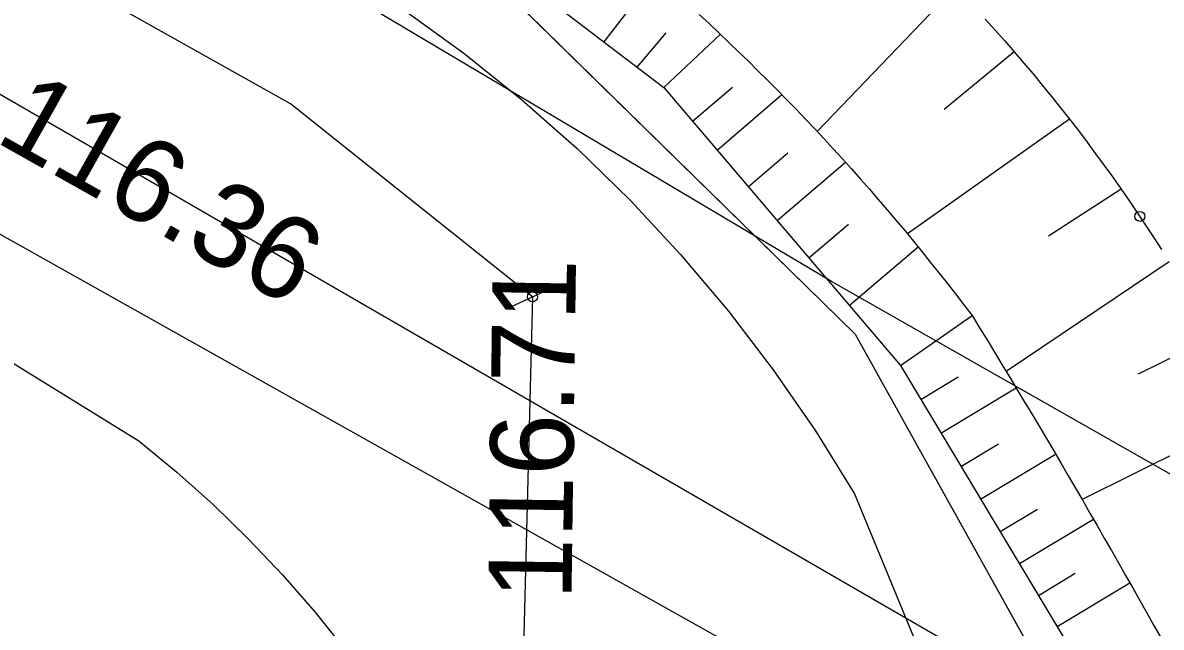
# Model space of a CAD drawing. Extents: x 6434771 to 6436222, y 5663454 to 5664782.
# Drawn here: x 6435388.27 to 6435398.53, y 5663731.68 to 5663737.12 of the extents above; entities that cross this region are included whole.
import ezdxf

# ---------------------------------------------------------------- set-up
doc = ezdxf.new("R2010")
doc.units = 0
for name, color, linetype in [('Warstwa 10', 7, 'Continuous'), ('Warstwa 12', 7, 'Continuous'), ('Warstwa 13', 7, 'Continuous'), ('Warstwa 14', 7, 'Continuous'), ('Warstwa 2', 7, 'Continuous'), ('Warstwa 20', 7, 'Continuous'), ('Warstwa 21', 7, 'Continuous'), ('Warstwa 5', 7, 'Continuous'), ('Warstwa 7', 7, 'Continuous'), ('Warstwa 9', 7, 'Continuous')]:
    doc.layers.add(name, color=color, linetype=linetype)

msp = doc.modelspace()

# ---------------------------------------------------------------- linework, layer by layer
at = {"layer": 'Warstwa 10'}
for p, q in [((6435391.054, 5663738.815), (6435394.047, 5663736.538)), ((6435393.511, 5663736.947), (6435393.971, 5663737.547)), ((6435396.673, 5663737.438), (6435395.429, 5663736.141)), ((6435394.365, 5663737.195), (6435394.454, 5663737.112)), ((6435394.365, 5663737.195), (6435394.454, 5663737.112)), ((6435396.942, 5663737.152), (6435397.03, 5663737.054)), ((6435394.454, 5663737.112), (6435394.544, 5663737.027)), ((6435394.454, 5663737.112), (6435394.544, 5663737.027)), ((6435397.03, 5663737.054), (6435397.117, 5663736.957)), ((6435393.807, 5663736.721), (6435394.069, 5663737.029)), ((6435394.556, 5663737.016), (6435394.047, 5663736.538)), ((6435394.544, 5663737.027), (6435394.632, 5663736.943)), ((6435394.544, 5663737.027), (6435394.632, 5663736.943)), ((6435394.632, 5663736.943), (6435394.72, 5663736.859)), ((6435394.632, 5663736.943), (6435394.72, 5663736.859)), ((6435397.117, 5663736.957), (6435397.202, 5663736.858)), ((6435394.72, 5663736.859), (6435394.808, 5663736.774)), ((6435394.72, 5663736.859), (6435394.808, 5663736.774)), ((6435397.202, 5663736.858), (6435396.571, 5663736.338)), ((6435397.202, 5663736.858), (6435397.287, 5663736.759)), ((6435394.808, 5663736.774), (6435394.895, 5663736.688)), ((6435394.808, 5663736.774), (6435394.895, 5663736.688)), ((6435397.287, 5663736.759), (6435397.372, 5663736.659)), ((6435394.895, 5663736.688), (6435394.981, 5663736.602)), ((6435394.895, 5663736.688), (6435394.981, 5663736.602)), ((6435397.372, 5663736.659), (6435397.455, 5663736.559)), ((6435394.031, 5663736.551), (6435394.032, 5663736.553)), ((6435394.047, 5663736.538), (6435396.177, 5663734.033)), ((6435394.055, 5663736.529), (6435394.056, 5663736.53)), ((6435394.306, 5663736.235), (6435394.666, 5663736.54)), ((6435394.981, 5663736.602), (6435395.067, 5663736.516)), ((6435394.981, 5663736.602), (6435395.067, 5663736.516)), ((6435397.455, 5663736.559), (6435397.538, 5663736.457)), ((6435394.527, 5663735.974), (6435395.111, 5663736.473)), ((6435395.067, 5663736.516), (6435395.153, 5663736.428)), ((6435395.067, 5663736.516), (6435395.153, 5663736.428)), ((6435395.153, 5663736.428), (6435395.238, 5663736.341)), ((6435395.153, 5663736.428), (6435395.238, 5663736.341)), ((6435397.538, 5663736.457), (6435397.619, 5663736.355)), ((6435395.238, 5663736.341), (6435395.323, 5663736.253)), ((6435395.238, 5663736.341), (6435395.323, 5663736.253)), ((6435397.619, 5663736.355), (6435397.7, 5663736.253)), ((6435395.323, 5663736.253), (6435395.407, 5663736.164)), ((6435395.323, 5663736.253), (6435395.407, 5663736.164)), ((6435397.7, 5663736.252), (6435396.24, 5663735.221)), ((6435397.7, 5663736.253), (6435397.78, 5663736.149)), ((6435395.407, 5663736.164), (6435395.49, 5663736.075)), ((6435395.407, 5663736.164), (6435395.49, 5663736.075)), ((6435397.78, 5663736.149), (6435397.859, 5663736.045)), ((6435395.49, 5663736.075), (6435395.573, 5663735.985)), ((6435395.49, 5663736.075), (6435395.573, 5663735.985)), ((6435397.859, 5663736.045), (6435397.936, 5663735.94)), ((6435394.807, 5663735.644), (6435395.165, 5663735.948)), ((6435395.573, 5663735.985), (6435395.655, 5663735.895)), ((6435395.573, 5663735.985), (6435395.655, 5663735.895)), ((6435397.936, 5663735.94), (6435398.014, 5663735.835)), ((6435395.067, 5663735.339), (6435395.682, 5663735.866)), ((6435395.655, 5663735.895), (6435395.737, 5663735.804)), ((6435395.655, 5663735.895), (6435395.737, 5663735.804)), ((6435398.014, 5663735.835), (6435398.09, 5663735.729)), ((6435395.737, 5663735.804), (6435395.817, 5663735.713)), ((6435395.737, 5663735.804), (6435395.817, 5663735.713)), ((6435395.817, 5663735.713), (6435395.898, 5663735.621)), ((6435395.817, 5663735.713), (6435395.898, 5663735.621)), ((6435398.09, 5663735.729), (6435398.166, 5663735.623)), ((6435395.898, 5663735.621), (6435395.978, 5663735.529)), ((6435395.898, 5663735.621), (6435395.978, 5663735.529)), ((6435398.166, 5663735.622), (6435397.512, 5663735.198)), ((6435398.166, 5663735.623), (6435398.24, 5663735.515)), ((6435395.978, 5663735.529), (6435396.058, 5663735.436)), ((6435395.978, 5663735.529), (6435396.058, 5663735.436)), ((6435398.24, 5663735.515), (6435398.314, 5663735.407)), ((6435396.058, 5663735.436), (6435396.137, 5663735.343)), ((6435396.058, 5663735.436), (6435396.137, 5663735.343)), ((6435398.314, 5663735.407), (6435398.386, 5663735.298)), ((6435395.352, 5663735.003), (6435395.711, 5663735.307)), ((6435396.137, 5663735.343), (6435396.216, 5663735.25)), ((6435396.137, 5663735.343), (6435396.216, 5663735.25)), ((6435398.386, 5663735.298), (6435398.457, 5663735.189)), ((6435396.216, 5663735.25), (6435396.294, 5663735.155)), ((6435396.216, 5663735.25), (6435396.294, 5663735.155)), ((6435395.716, 5663734.576), (6435396.336, 5663735.104)), ((6435396.294, 5663735.155), (6435396.371, 5663735.061)), ((6435396.294, 5663735.155), (6435396.371, 5663735.061)), ((6435398.457, 5663735.189), (6435398.528, 5663735.079)), ((6435396.371, 5663735.061), (6435396.447, 5663734.966)), ((6435396.371, 5663735.061), (6435396.447, 5663734.966)), ((6435396.447, 5663734.966), (6435396.523, 5663734.87)), ((6435396.447, 5663734.966), (6435396.523, 5663734.87)), ((6435398.598, 5663734.968), (6435397.131, 5663733.98)), ((6435396.523, 5663734.87), (6435396.599, 5663734.775)), ((6435396.523, 5663734.87), (6435396.599, 5663734.775)), ((6435396.599, 5663734.775), (6435396.674, 5663734.679)), ((6435396.599, 5663734.775), (6435396.674, 5663734.679)), ((6435396.674, 5663734.679), (6435396.749, 5663734.582)), ((6435396.674, 5663734.679), (6435396.749, 5663734.582)), ((6435396.749, 5663734.582), (6435396.823, 5663734.485)), ((6435396.749, 5663734.582), (6435396.823, 5663734.485)), ((6435396.177, 5663734.033), (6435396.823, 5663734.485)), ((6435396.823, 5663734.485), (6435396.89, 5663734.374)), ((6435396.823, 5663734.485), (6435396.89, 5663734.374)), ((6435396.89, 5663734.374), (6435396.958, 5663734.264)), ((6435396.89, 5663734.374), (6435396.958, 5663734.264)), ((6435398.997, 5663734.293), (6435398.319, 5663733.956)), ((6435396.958, 5663734.264), (6435397.026, 5663734.153)), ((6435396.958, 5663734.264), (6435397.026, 5663734.153)), ((6435397.026, 5663734.153), (6435397.092, 5663734.043)), ((6435397.026, 5663734.153), (6435397.092, 5663734.043)), ((6435396.177, 5663734.033), (6435397.922, 5663731.131)), ((6435397.092, 5663734.043), (6435397.16, 5663733.932)), ((6435397.092, 5663734.043), (6435397.16, 5663733.932)), ((6435396.36, 5663733.727), (6435396.699, 5663733.931)), ((6435397.16, 5663733.932), (6435397.227, 5663733.821)), ((6435397.16, 5663733.932), (6435397.227, 5663733.821)), ((6435396.543, 5663733.425), (6435397.22, 5663733.832)), ((6435397.227, 5663733.821), (6435397.293, 5663733.71)), ((6435397.227, 5663733.821), (6435397.293, 5663733.71)), ((6435397.293, 5663733.71), (6435397.36, 5663733.598)), ((6435397.293, 5663733.71), (6435397.36, 5663733.598)), ((6435397.36, 5663733.598), (6435397.426, 5663733.487)), ((6435397.36, 5663733.598), (6435397.426, 5663733.487)), ((6435399.359, 5663733.598), (6435397.814, 5663732.828)), ((6435397.426, 5663733.487), (6435397.492, 5663733.377)), ((6435397.426, 5663733.487), (6435397.492, 5663733.377)), ((6435397.492, 5663733.377), (6435397.558, 5663733.265)), ((6435397.492, 5663733.377), (6435397.558, 5663733.265)), ((6435396.722, 5663733.126), (6435397.061, 5663733.33)), ((6435397.558, 5663733.265), (6435397.624, 5663733.153)), ((6435397.558, 5663733.265), (6435397.624, 5663733.153)), ((6435396.9, 5663732.831), (6435397.575, 5663733.237)), ((6435397.624, 5663733.153), (6435397.689, 5663733.041)), ((6435397.624, 5663733.153), (6435397.689, 5663733.041)), ((6435397.689, 5663733.041), (6435397.754, 5663732.929)), ((6435397.689, 5663733.041), (6435397.754, 5663732.929)), ((6435397.754, 5663732.929), (6435397.82, 5663732.818)), ((6435397.754, 5663732.929), (6435397.82, 5663732.818)), ((6435397.075, 5663732.539), (6435397.411, 5663732.741)), ((6435397.82, 5663732.818), (6435397.884, 5663732.706)), ((6435397.82, 5663732.818), (6435397.884, 5663732.706)), ((6435397.249, 5663732.251), (6435397.916, 5663732.652)), ((6435397.884, 5663732.706), (6435397.949, 5663732.594)), ((6435397.884, 5663732.706), (6435397.949, 5663732.594)), ((6435397.949, 5663732.594), (6435398.014, 5663732.481)), ((6435397.949, 5663732.594), (6435398.014, 5663732.481)), ((6435398.014, 5663732.481), (6435398.078, 5663732.37)), ((6435398.014, 5663732.481), (6435398.078, 5663732.37)), ((6435398.078, 5663732.37), (6435398.143, 5663732.257)), ((6435398.078, 5663732.37), (6435398.143, 5663732.257)), ((6435398.143, 5663732.257), (6435398.206, 5663732.145)), ((6435398.143, 5663732.257), (6435398.206, 5663732.145)), ((6435397.42, 5663731.965), (6435397.751, 5663732.164)), ((6435398.206, 5663732.145), (6435398.27, 5663732.032)), ((6435398.206, 5663732.145), (6435398.27, 5663732.032)), ((6435397.59, 5663731.684), (6435398.245, 5663732.078)), ((6435398.27, 5663732.032), (6435398.334, 5663731.919)), ((6435398.27, 5663732.032), (6435398.334, 5663731.919)), ((6435398.334, 5663731.919), (6435398.397, 5663731.807)), ((6435398.334, 5663731.919), (6435398.397, 5663731.807)), ((6435398.397, 5663731.807), (6435398.461, 5663731.694)), ((6435398.397, 5663731.807), (6435398.461, 5663731.694)), ((6435398.461, 5663731.694), (6435398.525, 5663731.58)), ((6435398.461, 5663731.694), (6435398.525, 5663731.58))]:
    msp.add_line(p, q, dxfattribs=at)
at = {"layer": 'Warstwa 12'}
for points in [[(6435392.864, 5663734.653), (6435390.685, 5663736.389), (6435374.583, 5663745.414), (6435371.965, 5663740.715), (6435370.589, 5663738.522), (6435366.841, 5663731.27)], [(6435426.817, 5663721.789), (6435404.909, 5663733.297), (6435400.235, 5663732.133), (6435395.556, 5663734.79), (6435378.025, 5663745.196)], [(6435392.864, 5663734.653), (6435392.693, 5663727.974), (6435391.898, 5663722.594), (6435398.352, 5663722.056), (6435415.83, 5663718.424), (6435421.057, 5663715.631), (6435434.822, 5663707.675), (6435437.774, 5663704.449), (6435454.6, 5663694.085), (6435458.833, 5663692.634), (6435461.216, 5663692.845), (6435462.831, 5663694.076), (6435464.328, 5663696.298), (6435465.146, 5663698.628), (6435464.996, 5663701.93), (6435463.612, 5663704.877), (6435455.399, 5663713.817)]]:
    msp.add_lwpolyline(points, dxfattribs=at)
at = {"layer": 'Warstwa 13'}
msp.add_circle((6435398.334, 5663735.377), 0.045, dxfattribs=at)
at = {"layer": 'Warstwa 14'}
msp.add_circle((6435392.864, 5663734.653), 0.045, dxfattribs=at)
at = {"layer": 'Warstwa 2'}
msp.add_lwpolyline([(6435415.067, 5663755.82), (6435402.373, 5663762.888), (6435392.31, 5663768.43), (6435390.96, 5663766.67), (6435390.77, 5663764.67), (6435389.1, 5663763.18), (6435388.86, 5663761.08), (6435387.2, 5663759.63), (6435387, 5663757.52), (6435385.23, 5663755.92), (6435385.11, 5663753.93), (6435383.95, 5663752.39), (6435381.876, 5663748.896), (6435381.305, 5663747.173), (6435381.447, 5663744.871), (6435382.861, 5663743.584), (6435392.193, 5663737.821), (6435395.771, 5663734.317), (6435398.208, 5663729.938), (6435400.477, 5663725.74), (6435404.309, 5663722.554)], dxfattribs=at)
at = {"layer": 'Warstwa 20'}
for p, q in [((6435391.054, 5663738.815), (6435394.047, 5663736.538)), ((6435396.942, 5663737.152), (6435397.03, 5663737.054)), ((6435397.03, 5663737.054), (6435397.117, 5663736.957)), ((6435397.117, 5663736.957), (6435397.202, 5663736.858)), ((6435397.202, 5663736.858), (6435397.287, 5663736.759)), ((6435397.287, 5663736.759), (6435397.372, 5663736.659)), ((6435397.372, 5663736.659), (6435397.455, 5663736.559)), ((6435394.047, 5663736.538), (6435396.177, 5663734.033)), ((6435397.455, 5663736.559), (6435397.538, 5663736.457)), ((6435397.538, 5663736.457), (6435397.619, 5663736.355)), ((6435397.619, 5663736.355), (6435397.7, 5663736.253)), ((6435397.7, 5663736.253), (6435397.78, 5663736.149)), ((6435397.78, 5663736.149), (6435397.859, 5663736.045)), ((6435397.859, 5663736.045), (6435397.936, 5663735.94)), ((6435397.936, 5663735.94), (6435398.014, 5663735.835)), ((6435398.014, 5663735.835), (6435398.09, 5663735.729)), ((6435398.09, 5663735.729), (6435398.166, 5663735.623)), ((6435398.166, 5663735.623), (6435398.24, 5663735.515)), ((6435398.24, 5663735.515), (6435398.314, 5663735.407)), ((6435398.314, 5663735.407), (6435398.386, 5663735.298)), ((6435398.386, 5663735.298), (6435398.457, 5663735.189)), ((6435398.457, 5663735.189), (6435398.528, 5663735.079)), ((6435392.637, 5663734.548), (6435393.091, 5663734.758)), ((6435396.177, 5663734.033), (6435397.922, 5663731.131))]:
    msp.add_line(p, q, dxfattribs=at)
at = {"layer": 'Warstwa 21'}
for p, q in [((6435394.365, 5663737.195), (6435394.454, 5663737.112)), ((6435394.365, 5663737.195), (6435394.454, 5663737.112)), ((6435394.454, 5663737.112), (6435394.544, 5663737.027)), ((6435394.454, 5663737.112), (6435394.544, 5663737.027)), ((6435394.544, 5663737.027), (6435394.632, 5663736.943)), ((6435394.544, 5663737.027), (6435394.632, 5663736.943)), ((6435394.632, 5663736.943), (6435394.72, 5663736.859)), ((6435394.632, 5663736.943), (6435394.72, 5663736.859)), ((6435394.72, 5663736.859), (6435394.808, 5663736.774)), ((6435394.72, 5663736.859), (6435394.808, 5663736.774)), ((6435394.808, 5663736.774), (6435394.895, 5663736.688)), ((6435394.808, 5663736.774), (6435394.895, 5663736.688)), ((6435394.895, 5663736.688), (6435394.981, 5663736.602)), ((6435394.895, 5663736.688), (6435394.981, 5663736.602)), ((6435394.981, 5663736.602), (6435395.067, 5663736.516)), ((6435394.981, 5663736.602), (6435395.067, 5663736.516)), ((6435395.067, 5663736.516), (6435395.153, 5663736.428)), ((6435395.067, 5663736.516), (6435395.153, 5663736.428)), ((6435395.153, 5663736.428), (6435395.238, 5663736.341)), ((6435395.153, 5663736.428), (6435395.238, 5663736.341)), ((6435395.238, 5663736.341), (6435395.323, 5663736.253)), ((6435395.238, 5663736.341), (6435395.323, 5663736.253)), ((6435395.323, 5663736.253), (6435395.407, 5663736.164)), ((6435395.323, 5663736.253), (6435395.407, 5663736.164)), ((6435395.407, 5663736.164), (6435395.49, 5663736.075)), ((6435395.407, 5663736.164), (6435395.49, 5663736.075)), ((6435395.49, 5663736.075), (6435395.573, 5663735.985)), ((6435395.49, 5663736.075), (6435395.573, 5663735.985)), ((6435395.573, 5663735.985), (6435395.655, 5663735.895)), ((6435395.573, 5663735.985), (6435395.655, 5663735.895)), ((6435395.655, 5663735.895), (6435395.737, 5663735.804)), ((6435395.655, 5663735.895), (6435395.737, 5663735.804)), ((6435395.737, 5663735.804), (6435395.817, 5663735.713)), ((6435395.737, 5663735.804), (6435395.817, 5663735.713)), ((6435395.817, 5663735.713), (6435395.898, 5663735.621)), ((6435395.817, 5663735.713), (6435395.898, 5663735.621)), ((6435395.898, 5663735.621), (6435395.978, 5663735.529)), ((6435395.898, 5663735.621), (6435395.978, 5663735.529)), ((6435395.978, 5663735.529), (6435396.058, 5663735.436)), ((6435395.978, 5663735.529), (6435396.058, 5663735.436)), ((6435396.058, 5663735.436), (6435396.137, 5663735.343)), ((6435396.058, 5663735.436), (6435396.137, 5663735.343)), ((6435396.137, 5663735.343), (6435396.216, 5663735.25)), ((6435396.137, 5663735.343), (6435396.216, 5663735.25)), ((6435396.216, 5663735.25), (6435396.294, 5663735.155)), ((6435396.216, 5663735.25), (6435396.294, 5663735.155)), ((6435396.294, 5663735.155), (6435396.371, 5663735.061)), ((6435396.294, 5663735.155), (6435396.371, 5663735.061)), ((6435396.371, 5663735.061), (6435396.447, 5663734.966)), ((6435396.371, 5663735.061), (6435396.447, 5663734.966)), ((6435396.447, 5663734.966), (6435396.523, 5663734.87)), ((6435396.447, 5663734.966), (6435396.523, 5663734.87)), ((6435396.523, 5663734.87), (6435396.599, 5663734.775)), ((6435396.523, 5663734.87), (6435396.599, 5663734.775)), ((6435396.599, 5663734.775), (6435396.674, 5663734.679)), ((6435396.599, 5663734.775), (6435396.674, 5663734.679)), ((6435396.674, 5663734.679), (6435396.749, 5663734.582)), ((6435396.674, 5663734.679), (6435396.749, 5663734.582)), ((6435396.749, 5663734.582), (6435396.823, 5663734.485)), ((6435396.749, 5663734.582), (6435396.823, 5663734.485)), ((6435396.823, 5663734.485), (6435396.89, 5663734.374)), ((6435396.823, 5663734.485), (6435396.89, 5663734.374)), ((6435396.89, 5663734.374), (6435396.958, 5663734.264)), ((6435396.89, 5663734.374), (6435396.958, 5663734.264)), ((6435396.958, 5663734.264), (6435397.026, 5663734.153)), ((6435396.958, 5663734.264), (6435397.026, 5663734.153)), ((6435397.026, 5663734.153), (6435397.092, 5663734.043)), ((6435397.026, 5663734.153), (6435397.092, 5663734.043)), ((6435397.092, 5663734.043), (6435397.16, 5663733.932)), ((6435397.092, 5663734.043), (6435397.16, 5663733.932)), ((6435397.16, 5663733.932), (6435397.227, 5663733.821)), ((6435397.16, 5663733.932), (6435397.227, 5663733.821)), ((6435397.227, 5663733.821), (6435397.293, 5663733.71)), ((6435397.227, 5663733.821), (6435397.293, 5663733.71)), ((6435397.293, 5663733.71), (6435397.36, 5663733.598)), ((6435397.293, 5663733.71), (6435397.36, 5663733.598)), ((6435397.36, 5663733.598), (6435397.426, 5663733.487)), ((6435397.36, 5663733.598), (6435397.426, 5663733.487)), ((6435397.426, 5663733.487), (6435397.492, 5663733.377)), ((6435397.426, 5663733.487), (6435397.492, 5663733.377)), ((6435397.492, 5663733.377), (6435397.558, 5663733.265)), ((6435397.492, 5663733.377), (6435397.558, 5663733.265)), ((6435397.558, 5663733.265), (6435397.624, 5663733.153)), ((6435397.558, 5663733.265), (6435397.624, 5663733.153)), ((6435397.624, 5663733.153), (6435397.689, 5663733.041)), ((6435397.624, 5663733.153), (6435397.689, 5663733.041)), ((6435397.689, 5663733.041), (6435397.754, 5663732.929)), ((6435397.689, 5663733.041), (6435397.754, 5663732.929)), ((6435397.754, 5663732.929), (6435397.82, 5663732.818)), ((6435397.754, 5663732.929), (6435397.82, 5663732.818)), ((6435397.82, 5663732.818), (6435397.884, 5663732.706)), ((6435397.82, 5663732.818), (6435397.884, 5663732.706)), ((6435397.884, 5663732.706), (6435397.949, 5663732.594)), ((6435397.884, 5663732.706), (6435397.949, 5663732.594)), ((6435397.949, 5663732.594), (6435398.014, 5663732.481)), ((6435397.949, 5663732.594), (6435398.014, 5663732.481)), ((6435398.014, 5663732.481), (6435398.078, 5663732.37)), ((6435398.014, 5663732.481), (6435398.078, 5663732.37)), ((6435398.078, 5663732.37), (6435398.143, 5663732.257)), ((6435398.078, 5663732.37), (6435398.143, 5663732.257)), ((6435398.143, 5663732.257), (6435398.206, 5663732.145)), ((6435398.143, 5663732.257), (6435398.206, 5663732.145)), ((6435398.206, 5663732.145), (6435398.27, 5663732.032)), ((6435398.206, 5663732.145), (6435398.27, 5663732.032)), ((6435398.27, 5663732.032), (6435398.334, 5663731.919)), ((6435398.27, 5663732.032), (6435398.334, 5663731.919)), ((6435398.334, 5663731.919), (6435398.397, 5663731.807)), ((6435398.334, 5663731.919), (6435398.397, 5663731.807)), ((6435398.397, 5663731.807), (6435398.461, 5663731.694)), ((6435398.397, 5663731.807), (6435398.461, 5663731.694)), ((6435398.461, 5663731.694), (6435398.525, 5663731.58)), ((6435398.461, 5663731.694), (6435398.525, 5663731.58))]:
    msp.add_line(p, q, dxfattribs=at)
at = {"layer": 'Warstwa 5'}
for p, q in [((6435375.82, 5663741.69), (6435389.318, 5663733.355)), ((6435392.193, 5663737.821), (6435395.771, 5663734.317)), ((6435391.705, 5663737.237), (6435392.245, 5663736.846)), ((6435392.245, 5663736.846), (6435392.766, 5663736.43)), ((6435392.766, 5663736.43), (6435393.266, 5663735.988)), ((6435393.266, 5663735.988), (6435393.744, 5663735.523)), ((6435393.744, 5663735.523), (6435394.198, 5663735.034)), ((6435394.198, 5663735.034), (6435394.628, 5663734.525)), ((6435394.628, 5663734.525), (6435395.033, 5663733.995)), ((6435395.771, 5663734.317), (6435398.208, 5663729.938)), ((6435395.033, 5663733.995), (6435395.412, 5663733.445)), ((6435389.318, 5663733.355), (6435389.66, 5663733.074)), ((6435395.412, 5663733.445), (6435395.763, 5663732.878)), ((6435389.66, 5663733.074), (6435389.99, 5663732.779)), ((6435395.763, 5663732.878), (6435396.295, 5663731.592)), ((6435389.99, 5663732.779), (6435390.307, 5663732.471)), ((6435390.307, 5663732.471), (6435390.612, 5663732.15)), ((6435390.612, 5663732.15), (6435390.903, 5663731.817)), ((6435390.903, 5663731.817), (6435391.18, 5663731.472))]:
    msp.add_line(p, q, dxfattribs=at)
at = {"layer": 'Warstwa 7'}
for points in [[(6435367.242, 5663729.523), (6435374.765, 5663743.152), (6435375.75, 5663743.5), (6435387.847, 5663736.603), (6435417.543, 5663719.444), (6435418.234, 5663719.515), (6435419.223, 5663720.234), (6435421.557, 5663724.706), (6435423.255, 5663725.355), (6435424.546, 5663724.59), (6435426.224, 5663723.589), (6435427.499, 5663723.034)], [(6435377.78, 5663740.99), (6435395.59, 5663730.999), (6435419.418, 5663717.351)]]:
    msp.add_lwpolyline(points, dxfattribs=at)
at = {"layer": 'Warstwa 9'}
for p, q in [((6435375.82, 5663741.69), (6435389.318, 5663733.355)), ((6435391.705, 5663737.237), (6435392.245, 5663736.846)), ((6435392.245, 5663736.846), (6435392.766, 5663736.43)), ((6435392.766, 5663736.43), (6435393.266, 5663735.988)), ((6435393.266, 5663735.988), (6435393.744, 5663735.523)), ((6435393.744, 5663735.523), (6435394.198, 5663735.034)), ((6435394.198, 5663735.034), (6435394.628, 5663734.525)), ((6435394.628, 5663734.525), (6435395.033, 5663733.995)), ((6435395.033, 5663733.995), (6435395.412, 5663733.445)), ((6435389.318, 5663733.355), (6435389.66, 5663733.074)), ((6435395.412, 5663733.445), (6435395.763, 5663732.878)), ((6435389.66, 5663733.074), (6435389.99, 5663732.779)), ((6435395.763, 5663732.878), (6435396.295, 5663731.592)), ((6435389.99, 5663732.779), (6435390.307, 5663732.471)), ((6435390.307, 5663732.471), (6435390.612, 5663732.15)), ((6435390.612, 5663732.15), (6435390.903, 5663731.817)), ((6435390.903, 5663731.817), (6435391.18, 5663731.472))]:
    msp.add_line(p, q, dxfattribs=at)

# ---------------------------------------------------------------- texts
at = {"layer": 'Warstwa 14'}
for s, rotation, p in [('116.36', 330.6711, (6435388.009, 5663736.058)), ('116.71', 89.2267, (6435393.215, 5663731.922))]:
    msp.add_text(s, height=0.75, rotation=rotation, dxfattribs=at).set_placement(p)

doc.saveas('drawing.dxf')
